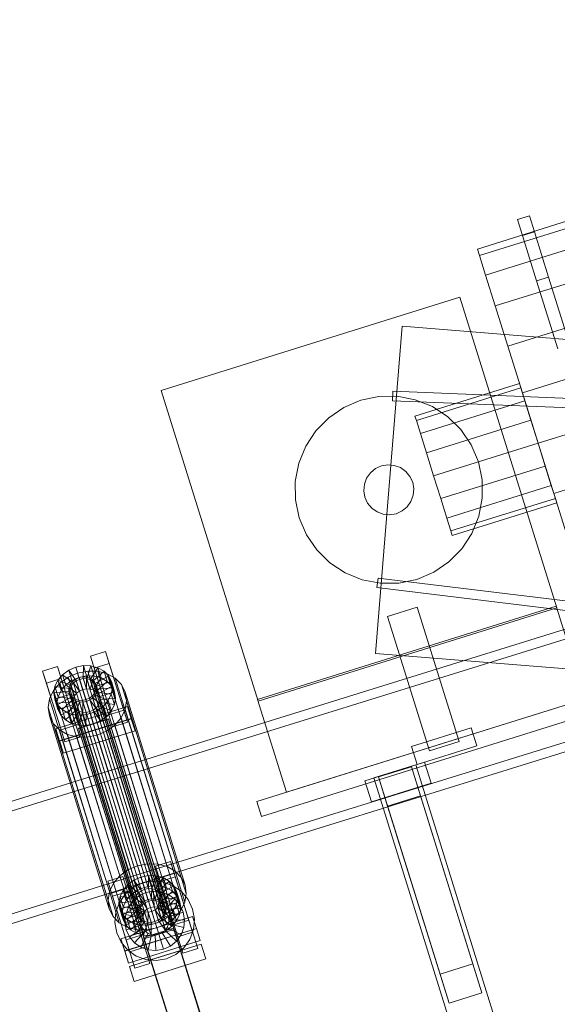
# Model space of a CAD drawing. Header units: millimetres. Extents: x -4738 to 65662, y -68080 to 6847.
# Tile 931 of 1056: x 23345 to 23688, y 3002 to 3631. Entities that reach past the tile are written whole.
import ezdxf

# ---------------------------------------------------------------- set-up
doc = ezdxf.new("R2010")
doc.units = ezdxf.units.MM
doc.layers.add('COTAS_P', color=1, linetype='Continuous', lineweight=0)
doc.layers.add('lateral_C02', color=7, linetype='Continuous', lineweight=0)
doc.dimstyles.new('R19_100', dxfattribs={"dimtxt": 250, "dimasz": 150, "dimexe": 150, "dimexo": 80, "dimgap": 100, "dimtad": 1, "dimtih": 1, "dimtoh": 1, "dimdsep": 46, "dimcen": 0.09, "dimadec": 0, "dimazin": 0, "dimtfac": 1, "dimtdec": 4, "dimtofl": 0, "dimtmove": 0, "dimatfit": 3, "dimfxl": 1, "dimtolj": 1, "dimtzin": 0, "dimarcsym": 0})

# ---------------------------------------------------------------- blocks, each defined once
blk = doc.blocks.new('DIM_R30_4')
at = {"layer": 'COTAS_P'}
for p, q in [((15248.37, 1279.09), (24311.82, 4109.09)), ((24311.82, 4109.09), (24155.23, 4107.34)), ((24311.82, 4109.09), (24182.05, 4021.43)), ((24580.07, 3250), (24311.82, 4109.09)), ((15248.37, 1279.09), (15378.14, 1366.76)), ((15248.37, 1279.09), (15404.97, 1280.85)), ((15516.62, 420), (15248.37, 1279.09))]:
    blk.add_line(p, q, dxfattribs=at)
blk.add_text('9495 P', height=250, rotation=17.34062, dxfattribs=at).set_placement((19750.29, 2789.55))

msp = doc.modelspace()

# ---------------------------------------------------------------- linework, layer by layer
at = {"layer": 'lateral_C02'}
for p, q in [((23637.275, 3484.665), (24095.459, 3627.73)), ((23638.595, 3480.436), (24096.779, 3623.501)), ((23642.466, 3468.04), (24100.65, 3611.104)), ((23648.624, 3448.319), (24106.808, 3591.384)), ((23656.648, 3422.619), (24114.832, 3565.684)), ((23665.993, 3392.691), (24124.177, 3535.755)), ((23662.812, 3503.534), (23670.448, 3505.918)), ((23673.634, 3495.717), (23670.448, 3505.918)), ((23665.997, 3493.332), (23662.812, 3503.534)), ((24134.206, 3503.638), (23676.022, 3360.573)), ((23665.997, 3493.332), (23673.634, 3495.717)), ((23675.068, 3464.28), (23665.997, 3493.332)), ((23682.705, 3466.665), (23673.634, 3495.717)), ((23638.595, 3480.436), (23637.275, 3484.665)), ((23642.466, 3468.04), (23638.595, 3480.436)), ((23648.624, 3448.319), (23642.466, 3468.04)), ((23686.05, 3328.456), (24144.234, 3471.521)), ((23675.068, 3464.28), (23682.705, 3466.665)), ((23688.644, 3420.802), (23675.068, 3464.28)), ((23696.281, 3423.186), (23682.705, 3466.665)), ((23435.024, 3394.275), (23625.933, 3453.885)), ((23687.928, 3255.339), (23625.933, 3453.885)), ((23656.648, 3422.619), (23648.624, 3448.319)), ((23589.024, 3435.427), (23572.11, 3226.109)), ((23589.024, 3435.427), (24588.525, 3354.659)), ((23665.993, 3392.691), (23656.648, 3422.619)), ((23597.281, 3377.892), (23664.1, 3398.755)), ((23665.007, 3395.849), (23664.1, 3398.755)), ((23435.024, 3394.275), (23497.018, 3195.729)), ((23583.132, 3393.716), (23582.888, 3387.721)), ((23583.132, 3393.716), (24584.262, 3352.915)), ((23598.189, 3374.985), (23665.007, 3395.849)), ((23667.592, 3387.572), (23665.007, 3395.849)), ((23676.022, 3360.573), (23665.993, 3392.691)), ((23551.854, 3383.452), (23562.684, 3388.041)), ((23562.684, 3388.041), (23574.201, 3390.429)), ((23574.201, 3390.429), (23585.962, 3390.525)), ((23582.888, 3387.721), (24584.017, 3346.92)), ((23585.962, 3390.525), (23597.517, 3388.324)), ((23597.517, 3388.324), (23608.42, 3383.912)), ((23600.773, 3366.708), (23667.592, 3387.572)), ((23671.459, 3375.185), (23667.592, 3387.572)), ((23542.128, 3376.838), (23551.854, 3383.452)), ((23608.42, 3383.912), (23618.252, 3377.457)), ((23533.878, 3368.454), (23542.128, 3376.838)), ((23598.189, 3374.985), (23597.281, 3377.892)), ((23600.773, 3366.708), (23598.189, 3374.985)), ((23604.641, 3354.321), (23671.459, 3375.185)), ((23618.252, 3377.457), (23626.637, 3369.207)), ((23676.022, 3360.573), (23671.459, 3375.185)), ((23527.423, 3358.621), (23533.878, 3368.454)), ((23626.637, 3369.207), (23633.251, 3359.481)), ((23604.641, 3354.321), (23600.773, 3366.708)), ((23496.108, 3131.54), (24221.566, 3358.059)), ((23523.011, 3347.718), (23527.423, 3358.621)), ((23676.022, 3360.573), (23609.203, 3339.71)), ((23633.251, 3359.481), (23637.84, 3348.651)), ((23686.05, 3328.456), (23676.022, 3360.573)), ((23676.022, 3360.573), (23680.584, 3345.962)), ((23499.089, 3121.995), (24224.547, 3348.514)), ((23609.203, 3339.71), (23604.641, 3354.321)), ((23637.84, 3348.651), (23640.228, 3337.134)), ((23520.81, 3336.164), (23523.011, 3347.718)), ((23568.801, 3341.61), (23572.008, 3344.286)), ((23572.008, 3344.286), (23575.798, 3346.041)), ((23575.798, 3346.041), (23579.913, 3346.755)), ((23579.913, 3346.755), (23584.073, 3346.379)), ((23584.073, 3346.379), (23587.994, 3344.94)), ((23587.994, 3344.94), (23591.409, 3342.534)), ((23591.409, 3342.534), (23594.085, 3339.327)), ((23613.766, 3325.098), (23680.584, 3345.962)), ((23680.584, 3345.962), (23684.452, 3333.575)), ((23520.906, 3324.402), (23520.81, 3336.164)), ((23564.956, 3334.275), (23566.395, 3338.196)), ((23566.395, 3338.196), (23568.801, 3341.61)), ((23594.085, 3339.327), (23595.84, 3335.537)), ((23613.766, 3325.098), (23609.203, 3339.71)), ((23640.228, 3337.134), (23640.324, 3325.373)), ((23564.58, 3330.115), (23564.956, 3334.275)), ((23565.294, 3325.999), (23564.58, 3330.115)), ((23595.84, 3335.537), (23596.554, 3331.422)), ((23596.554, 3331.422), (23596.178, 3327.262)), ((23617.634, 3312.711), (23684.452, 3333.575)), ((23684.452, 3333.575), (23687.036, 3325.298)), ((23523.294, 3312.885), (23520.906, 3324.402)), ((23567.049, 3322.209), (23565.294, 3325.999)), ((23594.738, 3323.341), (23592.333, 3319.926)), ((23596.178, 3327.262), (23594.738, 3323.341)), ((23613.766, 3325.098), (23617.634, 3312.711)), ((23620.218, 3304.434), (23687.036, 3325.298)), ((23640.324, 3325.373), (23638.123, 3313.818)), ((23686.05, 3328.456), (23695.395, 3298.528)), ((23687.036, 3325.298), (23687.944, 3322.391)), ((23569.725, 3319.002), (23567.049, 3322.209)), ((23573.139, 3316.597), (23569.725, 3319.002)), ((23589.126, 3317.25), (23585.336, 3315.495)), ((23592.333, 3319.926), (23589.126, 3317.25)), ((23621.125, 3301.528), (23687.944, 3322.391)), ((23527.883, 3302.055), (23523.294, 3312.885)), ((23577.06, 3315.157), (23573.139, 3316.597)), ((23581.22, 3314.782), (23577.06, 3315.157)), ((23585.336, 3315.495), (23581.22, 3314.782)), ((23617.634, 3312.711), (23620.218, 3304.434)), ((23638.123, 3313.818), (23633.71, 3302.915)), ((23620.218, 3304.434), (23621.125, 3301.528)), ((23534.497, 3292.329), (23527.883, 3302.055)), ((23633.71, 3302.915), (23627.255, 3293.083)), ((23542.881, 3284.08), (23534.497, 3292.329)), ((23627.255, 3293.083), (23619.006, 3284.698)), ((23830.921, 3284.307), (23401.145, 3150.917)), ((23552.714, 3277.625), (23542.881, 3284.08)), ((23619.006, 3284.698), (23609.28, 3278.084)), ((23402.923, 3145.186), (23832.7, 3278.577)), ((23563.617, 3273.212), (23552.714, 3277.625)), ((23575.171, 3271.011), (23563.617, 3273.212)), ((23573.713, 3274.182), (23572.992, 3268.225)), ((23573.713, 3274.182), (24568.404, 3153.704)), ((23598.45, 3273.495), (23586.933, 3271.107)), ((23609.28, 3278.084), (23598.45, 3273.495)), ((23572.992, 3268.225), (24567.683, 3147.747)), ((23586.933, 3271.107), (23575.171, 3271.011)), ((23496.72, 3196.683), (23687.63, 3256.294)), ((23497.018, 3195.729), (23687.928, 3255.339)), ((23579.653, 3249.817), (23598.744, 3255.778)), ((23625.569, 3169.868), (23598.744, 3255.778)), ((23706.109, 3197.112), (23687.63, 3256.294)), ((23579.653, 3249.817), (23606.478, 3163.907)), ((23389.817, 3224.36), (23399.363, 3227.341)), ((23392.198, 3216.691), (23389.817, 3224.36)), ((23389.817, 3224.36), (23401.568, 3186.838)), ((23399.363, 3227.341), (23401.743, 3219.672)), ((23411.113, 3189.819), (23399.363, 3227.341)), ((23572.11, 3226.109), (24571.61, 3145.341)), ((23359.272, 3214.823), (23368.817, 3217.803)), ((23368.817, 3217.803), (23371.198, 3210.134)), ((23380.568, 3180.281), (23368.817, 3217.803)), ((23375.931, 3215.435), (23380.467, 3217.407)), ((23380.467, 3217.407), (23385.319, 3218.367)), ((23382.915, 3209.59), (23380.467, 3217.407)), ((23380.467, 3217.407), (23382.507, 3210.834)), ((23385.213, 3210.045), (23385.319, 3218.367)), ((23385.319, 3218.367), (23390.158, 3218.249)), ((23385.319, 3218.367), (23387.359, 3211.793)), ((23387.505, 3209.989), (23390.158, 3218.249)), ((23389.635, 3209.426), (23394.653, 3217.061)), ((23390.158, 3218.249), (23394.653, 3217.061)), ((23390.158, 3218.249), (23392.198, 3211.675)), ((23401.743, 3219.672), (23392.198, 3216.691)), ((23403.948, 3179.169), (23392.198, 3216.691)), ((23394.653, 3217.061), (23398.499, 3214.885)), ((23394.653, 3217.061), (23396.694, 3210.488)), ((23401.743, 3219.672), (23413.494, 3182.149)), ((23421.547, 3085.181), (23851.323, 3218.571)), ((23361.652, 3207.154), (23359.272, 3214.823)), ((23359.272, 3214.823), (23371.022, 3177.3)), ((23371.198, 3210.134), (23361.652, 3207.154)), ((23369.004, 3209.053), (23372.021, 3212.586)), ((23370.33, 3207.2), (23375.557, 3211.01)), ((23371.198, 3210.134), (23382.948, 3172.612)), ((23372.021, 3212.586), (23375.931, 3215.435)), ((23378.914, 3207.306), (23372.021, 3212.586)), ((23372.021, 3212.586), (23374.062, 3206.012)), ((23375.557, 3211.01), (23381.62, 3213.645)), ((23375.557, 3211.01), (23413.812, 3087.755)), ((23380.766, 3208.656), (23375.931, 3215.435)), ((23375.931, 3215.435), (23377.971, 3208.862)), ((23382.507, 3210.834), (23377.971, 3208.862)), ((23378.574, 3208.402), (23380.426, 3209.752)), ((23380.426, 3209.752), (23382.575, 3210.686)), ((23380.426, 3209.752), (23424.802, 3066.776)), ((23381.62, 3213.645), (23388.107, 3214.928)), ((23381.62, 3213.645), (23419.875, 3090.391)), ((23387.359, 3211.793), (23382.507, 3210.834)), ((23382.507, 3210.834), (23384.955, 3203.016)), ((23382.575, 3210.686), (23384.873, 3211.14)), ((23382.575, 3210.686), (23426.95, 3067.71)), ((23385.213, 3210.045), (23382.915, 3209.59)), ((23384.873, 3211.14), (23387.165, 3211.084)), ((23384.873, 3211.14), (23429.249, 3068.165)), ((23387.505, 3209.989), (23385.213, 3210.045)), ((23387.253, 3203.471), (23385.213, 3210.045)), ((23387.165, 3211.084), (23389.295, 3210.522)), ((23387.165, 3211.084), (23431.541, 3068.109)), ((23387.359, 3211.793), (23387.253, 3203.471)), ((23392.198, 3211.675), (23387.359, 3211.793)), ((23389.635, 3209.426), (23387.505, 3209.989)), ((23389.545, 3203.415), (23387.505, 3209.989)), ((23388.107, 3214.928), (23394.576, 3214.771)), ((23388.107, 3214.928), (23426.362, 3091.674)), ((23389.295, 3210.522), (23391.116, 3209.491)), ((23389.295, 3210.522), (23433.67, 3067.547)), ((23392.198, 3211.675), (23389.545, 3203.415)), ((23391.456, 3208.395), (23398.499, 3214.885)), ((23396.694, 3210.488), (23391.675, 3202.853)), ((23396.694, 3210.488), (23392.198, 3211.675)), ((23392.846, 3206.967), (23401.432, 3211.869)), ((23394.576, 3214.771), (23400.586, 3213.183)), ((23394.576, 3214.771), (23432.831, 3091.516)), ((23400.539, 3208.312), (23396.694, 3210.488)), ((23398.499, 3214.885), (23401.432, 3211.869)), ((23398.499, 3214.885), (23400.539, 3208.312)), ((23400.586, 3213.183), (23405.726, 3210.274)), ((23400.586, 3213.183), (23438.84, 3089.928)), ((23401.432, 3211.869), (23403.254, 3208.218)), ((23401.432, 3211.869), (23403.473, 3205.295)), ((23405.726, 3210.274), (23409.648, 3206.241)), ((23405.726, 3210.274), (23443.981, 3087.019)), ((23853.102, 3212.841), (23423.326, 3079.451)), ((23373.403, 3169.631), (23361.652, 3207.154)), ((23366.297, 3202.477), (23370.33, 3207.2)), ((23366.396, 3200.929), (23367.086, 3205.077)), ((23367.086, 3205.077), (23369.004, 3209.053)), ((23376.576, 3203.749), (23367.086, 3205.077)), ((23367.086, 3205.077), (23369.126, 3198.503)), ((23377.485, 3205.633), (23369.004, 3209.053)), ((23369.004, 3209.053), (23371.045, 3202.479)), ((23370.33, 3207.2), (23408.585, 3083.945)), ((23374.062, 3206.012), (23371.045, 3202.479)), ((23377.971, 3208.862), (23374.062, 3206.012)), ((23374.062, 3206.012), (23380.955, 3200.733)), ((23375.909, 3202.88), (23376.236, 3204.845)), ((23376.236, 3204.845), (23377.145, 3206.728)), ((23376.236, 3204.845), (23420.612, 3061.87)), ((23376.576, 3203.749), (23376.249, 3201.784)), ((23377.485, 3205.633), (23376.576, 3203.749)), ((23378.616, 3197.176), (23376.576, 3203.749)), ((23377.145, 3206.728), (23378.574, 3208.402)), ((23377.145, 3206.728), (23421.521, 3063.753)), ((23378.914, 3207.306), (23377.485, 3205.633)), ((23379.525, 3199.059), (23377.485, 3205.633)), ((23377.971, 3208.862), (23382.806, 3202.082)), ((23378.574, 3208.402), (23422.95, 3065.427)), ((23380.766, 3208.656), (23378.914, 3207.306)), ((23380.955, 3200.733), (23378.914, 3207.306)), ((23382.915, 3209.59), (23380.766, 3208.656)), ((23382.806, 3202.082), (23380.766, 3208.656)), ((23384.955, 3203.016), (23382.915, 3209.59)), ((23384.955, 3203.016), (23387.253, 3203.471)), ((23387.253, 3203.471), (23389.545, 3203.415)), ((23391.456, 3208.395), (23389.635, 3209.426)), ((23391.675, 3202.853), (23389.635, 3209.426)), ((23391.116, 3209.491), (23392.506, 3208.062)), ((23391.116, 3209.491), (23435.492, 3066.516)), ((23392.846, 3206.967), (23391.456, 3208.395)), ((23393.496, 3201.822), (23391.456, 3208.395)), ((23392.506, 3208.062), (23393.369, 3206.333)), ((23392.506, 3208.062), (23436.881, 3065.087)), ((23393.709, 3205.237), (23392.846, 3206.967)), ((23394.886, 3200.393), (23392.846, 3206.967)), ((23393.646, 3204.42), (23393.319, 3202.456)), ((23393.369, 3206.333), (23393.646, 3204.42)), ((23437.744, 3063.357), (23393.369, 3206.333)), ((23400.539, 3208.312), (23393.496, 3201.822)), ((23393.646, 3204.42), (23438.022, 3061.445)), ((23403.254, 3208.218), (23393.709, 3205.237)), ((23393.709, 3205.237), (23395.749, 3198.663)), ((23393.986, 3203.325), (23393.709, 3205.237)), ((23393.986, 3203.325), (23403.84, 3204.18)), ((23403.473, 3205.295), (23394.886, 3200.393)), ((23403.473, 3205.295), (23400.539, 3208.312)), ((23403.84, 3204.18), (23403.15, 3200.033)), ((23405.295, 3201.644), (23403.254, 3208.218)), ((23403.254, 3208.218), (23403.84, 3204.18)), ((23405.295, 3201.644), (23403.473, 3205.295)), ((23403.84, 3204.18), (23405.88, 3197.607)), ((23409.648, 3206.241), (23412.084, 3201.36)), ((23409.648, 3206.241), (23447.903, 3082.987)), ((23363.732, 3197.161), (23366.297, 3202.477)), ((23366.297, 3202.477), (23404.552, 3079.222)), ((23376.249, 3201.784), (23366.396, 3200.929)), ((23366.396, 3200.929), (23368.436, 3194.355)), ((23366.981, 3196.892), (23366.396, 3200.929)), ((23376.527, 3199.872), (23366.981, 3196.892)), ((23369.126, 3198.503), (23368.436, 3194.355)), ((23377.39, 3198.143), (23368.803, 3193.24)), ((23371.045, 3202.479), (23369.126, 3198.503)), ((23369.126, 3198.503), (23378.616, 3197.176)), ((23371.045, 3202.479), (23379.525, 3199.059)), ((23376.187, 3200.968), (23375.909, 3202.88)), ((23375.909, 3202.88), (23420.285, 3059.905)), ((23377.05, 3199.238), (23376.187, 3200.968)), ((23376.187, 3200.968), (23420.562, 3057.992)), ((23378.29, 3195.211), (23376.249, 3201.784)), ((23376.249, 3201.784), (23376.527, 3199.872)), ((23378.567, 3193.299), (23376.527, 3199.872)), ((23376.527, 3199.872), (23377.39, 3198.143)), ((23378.439, 3197.809), (23377.05, 3199.238)), ((23377.05, 3199.238), (23421.425, 3056.263)), ((23379.43, 3191.569), (23377.39, 3198.143)), ((23377.39, 3198.143), (23378.779, 3196.714)), ((23378.29, 3195.211), (23378.616, 3197.176)), ((23380.261, 3196.779), (23378.439, 3197.809)), ((23378.439, 3197.809), (23422.815, 3054.834)), ((23378.616, 3197.176), (23379.525, 3199.059)), ((23379.525, 3199.059), (23380.955, 3200.733)), ((23380.955, 3200.733), (23382.806, 3202.082)), ((23382.806, 3202.082), (23384.955, 3203.016)), ((23389.129, 3197.549), (23386.981, 3196.615)), ((23390.981, 3198.899), (23389.129, 3197.549)), ((23389.129, 3197.549), (23433.505, 3054.573)), ((23389.469, 3196.453), (23391.321, 3197.803)), ((23389.545, 3203.415), (23391.675, 3202.853)), ((23392.41, 3200.572), (23390.981, 3198.899)), ((23390.981, 3198.899), (23435.357, 3055.923)), ((23391.321, 3197.803), (23392.75, 3199.477)), ((23391.321, 3197.803), (23398.214, 3192.523)), ((23393.362, 3191.229), (23391.321, 3197.803)), ((23391.675, 3202.853), (23393.496, 3201.822)), ((23393.319, 3202.456), (23392.41, 3200.572)), ((23392.41, 3200.572), (23436.786, 3057.597)), ((23392.75, 3199.477), (23393.659, 3201.36)), ((23392.75, 3199.477), (23401.231, 3196.057)), ((23394.791, 3192.903), (23392.75, 3199.477)), ((23393.319, 3202.456), (23437.695, 3059.48)), ((23393.496, 3201.822), (23394.886, 3200.393)), ((23393.659, 3201.36), (23393.986, 3203.325)), ((23393.659, 3201.36), (23403.15, 3200.033)), ((23395.7, 3194.786), (23393.659, 3201.36)), ((23396.027, 3196.751), (23393.986, 3203.325)), ((23394.886, 3200.393), (23395.749, 3198.663)), ((23395.749, 3198.663), (23405.295, 3201.644)), ((23395.749, 3198.663), (23396.027, 3196.751)), ((23405.88, 3197.607), (23396.027, 3196.751)), ((23403.15, 3200.033), (23401.231, 3196.057)), ((23403.15, 3200.033), (23405.19, 3193.459)), ((23405.19, 3193.459), (23405.88, 3197.607)), ((23405.88, 3197.607), (23405.295, 3201.644)), ((23412.084, 3201.36), (23412.867, 3195.963)), ((23450.338, 3078.106), (23412.084, 3201.36)), ((23362.809, 3191.616), (23363.732, 3197.161)), ((23363.593, 3186.219), (23362.809, 3191.616)), ((23362.809, 3191.616), (23401.064, 3068.362)), ((23363.732, 3197.161), (23401.987, 3073.907)), ((23366.981, 3196.892), (23369.022, 3190.318)), ((23368.803, 3193.24), (23366.981, 3196.892)), ((23367.669, 3177.97), (23413.487, 3192.276)), ((23368.436, 3194.355), (23378.29, 3195.211)), ((23368.436, 3194.355), (23369.022, 3190.318)), ((23368.803, 3193.24), (23370.843, 3186.667)), ((23371.737, 3190.224), (23368.803, 3193.24)), ((23369.022, 3190.318), (23378.567, 3193.299)), ((23370.843, 3186.667), (23379.43, 3191.569)), ((23378.779, 3196.714), (23371.737, 3190.224)), ((23380.601, 3195.683), (23375.582, 3188.048)), ((23378.567, 3193.299), (23378.29, 3195.211)), ((23379.43, 3191.569), (23378.567, 3193.299)), ((23380.82, 3190.14), (23378.779, 3196.714)), ((23378.779, 3196.714), (23380.601, 3195.683)), ((23380.82, 3190.14), (23379.43, 3191.569)), ((23382.73, 3195.12), (23380.078, 3186.86)), ((23382.39, 3196.216), (23380.261, 3196.779)), ((23380.261, 3196.779), (23424.636, 3053.803)), ((23382.641, 3189.109), (23380.601, 3195.683)), ((23380.601, 3195.683), (23382.73, 3195.12)), ((23384.682, 3196.16), (23382.39, 3196.216)), ((23382.39, 3196.216), (23426.766, 3053.241)), ((23384.771, 3188.547), (23382.73, 3195.12)), ((23382.73, 3195.12), (23385.022, 3195.065)), ((23386.981, 3196.615), (23384.682, 3196.16)), ((23384.682, 3196.16), (23429.058, 3053.185)), ((23385.022, 3195.065), (23384.917, 3186.742)), ((23385.022, 3195.065), (23387.321, 3195.519)), ((23387.063, 3188.491), (23385.022, 3195.065)), ((23386.981, 3196.615), (23431.357, 3053.639)), ((23387.321, 3195.519), (23389.469, 3196.453)), ((23387.321, 3195.519), (23389.769, 3187.702)), ((23389.361, 3188.946), (23387.321, 3195.519)), ((23389.469, 3196.453), (23394.305, 3189.674)), ((23391.51, 3189.88), (23389.469, 3196.453)), ((23393.362, 3191.229), (23391.51, 3189.88)), ((23394.791, 3192.903), (23393.362, 3191.229)), ((23400.254, 3185.95), (23393.362, 3191.229)), ((23398.214, 3192.523), (23394.305, 3189.674)), ((23395.7, 3194.786), (23394.791, 3192.903)), ((23403.271, 3189.483), (23394.791, 3192.903)), ((23396.027, 3196.751), (23395.7, 3194.786)), ((23405.19, 3193.459), (23395.7, 3194.786)), ((23401.231, 3196.057), (23398.214, 3192.523)), ((23398.214, 3192.523), (23400.254, 3185.95)), ((23401.231, 3196.057), (23403.271, 3189.483)), ((23403.271, 3189.483), (23405.19, 3193.459)), ((23412.867, 3195.963), (23411.944, 3190.418)), ((23412.867, 3195.963), (23451.122, 3072.709)), ((23413.487, 3192.276), (23415.868, 3184.607)), ((23415.936, 3184.459), (23413.487, 3192.276)), ((23496.72, 3196.683), (23515.199, 3137.501)), ((23515.199, 3137.501), (23706.109, 3197.112)), ((23366.028, 3181.338), (23363.593, 3186.219)), ((23363.593, 3186.219), (23401.847, 3062.965)), ((23369.022, 3190.318), (23370.843, 3186.667)), ((23415.868, 3184.607), (23370.049, 3170.3)), ((23370.843, 3186.667), (23373.777, 3183.65)), ((23371.737, 3190.224), (23373.777, 3183.65)), ((23375.582, 3188.048), (23371.737, 3190.224)), ((23373.777, 3183.65), (23380.82, 3190.14)), ((23375.582, 3188.048), (23377.623, 3181.474)), ((23380.078, 3186.86), (23375.582, 3188.048)), ((23377.623, 3181.474), (23382.641, 3189.109)), ((23380.078, 3186.86), (23382.118, 3180.287)), ((23384.917, 3186.742), (23380.078, 3186.86)), ((23382.641, 3189.109), (23380.82, 3190.14)), ((23382.118, 3180.287), (23384.771, 3188.547)), ((23384.771, 3188.547), (23382.641, 3189.109)), ((23387.063, 3188.491), (23384.771, 3188.547)), ((23389.769, 3187.702), (23384.917, 3186.742)), ((23384.917, 3186.742), (23386.957, 3180.169)), ((23386.957, 3180.169), (23387.063, 3188.491)), ((23389.361, 3188.946), (23387.063, 3188.491)), ((23391.51, 3189.88), (23389.361, 3188.946)), ((23391.809, 3181.128), (23389.361, 3188.946)), ((23394.305, 3189.674), (23389.769, 3187.702)), ((23389.769, 3187.702), (23391.809, 3181.128)), ((23396.345, 3183.1), (23391.51, 3189.88)), ((23394.305, 3189.674), (23396.345, 3183.1)), ((23396.345, 3183.1), (23400.254, 3185.95)), ((23400.254, 3185.95), (23403.271, 3189.483)), ((23411.113, 3189.819), (23401.568, 3186.838)), ((23401.568, 3186.838), (23403.948, 3179.169)), ((23409.379, 3185.103), (23405.346, 3180.38)), ((23411.944, 3190.418), (23409.379, 3185.103)), ((23409.379, 3185.103), (23447.634, 3061.848)), ((23413.494, 3182.149), (23411.113, 3189.819)), ((23411.944, 3190.418), (23450.199, 3067.164)), ((23415.868, 3184.607), (23418.316, 3176.79)), ((23369.95, 3177.306), (23366.028, 3181.338)), ((23366.028, 3181.338), (23404.283, 3058.084)), ((23415.936, 3184.459), (23370.117, 3170.152)), ((23380.568, 3180.281), (23371.022, 3177.3)), ((23373.777, 3183.65), (23377.623, 3181.474)), ((23377.623, 3181.474), (23382.118, 3180.287)), ((23382.948, 3172.612), (23380.568, 3180.281)), ((23382.118, 3180.287), (23386.957, 3180.169)), ((23382.185, 3178.429), (23401.276, 3184.391)), ((23382.261, 3178.186), (23382.185, 3178.429)), ((23442.578, 2985.024), (23382.185, 3178.429)), ((23401.352, 3184.147), (23382.261, 3178.186)), ((23386.957, 3180.169), (23391.809, 3181.128)), ((23391.809, 3181.128), (23396.345, 3183.1)), ((23405.346, 3180.38), (23400.12, 3176.57)), ((23401.276, 3184.391), (23401.352, 3184.147)), ((23461.669, 2990.986), (23401.276, 3184.391)), ((23401.352, 3184.147), (23461.745, 2990.742)), ((23403.948, 3179.169), (23413.494, 3182.149)), ((23405.346, 3180.38), (23443.601, 3057.125)), ((23418.316, 3176.79), (23415.936, 3184.459)), ((23595.144, 3166.654), (23633.326, 3178.576)), ((23636.903, 3167.121), (23633.326, 3178.576)), ((23370.049, 3170.3), (23367.669, 3177.97)), ((23367.669, 3177.97), (23370.117, 3170.152)), ((23375.091, 3174.397), (23369.95, 3177.306)), ((23369.95, 3177.306), (23408.205, 3054.051)), ((23371.022, 3177.3), (23373.403, 3169.631)), ((23372.497, 3162.483), (23418.316, 3176.79)), ((23373.403, 3169.631), (23382.948, 3172.612)), ((23381.1, 3172.809), (23375.091, 3174.397)), ((23375.091, 3174.397), (23413.346, 3051.142)), ((23387.569, 3172.651), (23381.1, 3172.809)), ((23381.1, 3172.809), (23419.355, 3049.555)), ((23442.654, 2984.781), (23382.261, 3178.186)), ((23394.056, 3173.934), (23387.569, 3172.651)), ((23387.569, 3172.651), (23425.824, 3049.397)), ((23400.12, 3176.57), (23394.056, 3173.934)), ((23394.056, 3173.934), (23432.311, 3050.68)), ((23400.12, 3176.57), (23438.374, 3053.316)), ((23372.497, 3162.483), (23370.049, 3170.3)), ((23370.117, 3170.152), (23372.497, 3162.483)), ((23595.144, 3166.654), (23598.721, 3155.199)), ((23598.721, 3155.199), (23636.903, 3167.121)), ((23606.478, 3163.907), (23625.569, 3169.868)), ((23565.311, 3144.767), (23603.493, 3156.69)), ((23571.039, 3146.556), (23597.766, 3154.901)), ((23573.984, 3147.19), (23594.984, 3153.747)), ((23594.984, 3153.747), (23600.782, 3135.176)), ((23634.326, 3027.746), (23594.984, 3153.747)), ((23664.828, 2940.128), (23597.766, 3154.901)), ((23607.666, 3143.326), (23603.493, 3156.69)), ((23401.145, 3150.917), (22971.369, 3017.526)), ((23421.547, 3085.181), (23401.145, 3150.917)), ((23401.145, 3150.917), (23402.923, 3145.186)), ((23579.782, 3128.619), (23573.984, 3147.19)), ((23573.984, 3147.19), (23613.326, 3021.189)), ((22973.147, 3011.796), (23402.923, 3145.186)), ((23402.923, 3145.186), (23423.326, 3079.451)), ((23565.311, 3144.767), (23569.484, 3131.404)), ((23569.484, 3131.404), (23607.666, 3143.326)), ((23571.039, 3146.556), (23638.1, 2931.782)), ((23600.782, 3135.176), (23579.782, 3128.619)), ((23640.125, 3009.176), (23600.782, 3135.176)), ((23496.108, 3131.54), (23499.089, 3121.995)), ((23619.125, 3002.619), (23579.782, 3128.619)), ((23419.875, 3090.391), (23413.812, 3087.755)), ((23426.362, 3091.674), (23419.875, 3090.391)), ((23432.831, 3091.516), (23426.362, 3091.674)), ((23431.473, 3090.15), (23441.018, 3093.13)), ((23438.84, 3089.928), (23432.831, 3091.516)), ((23441.018, 3093.13), (23443.398, 3085.461)), ((23452.769, 3055.608), (23441.018, 3093.13)), ((22991.771, 2951.791), (23421.547, 3085.181)), ((23408.585, 3083.945), (23404.552, 3079.222)), ((23413.812, 3087.755), (23408.585, 3083.945)), ((23422.122, 3083.197), (23426.974, 3084.156)), ((23426.868, 3075.834), (23426.974, 3084.156)), ((23426.974, 3084.156), (23431.813, 3084.038)), ((23426.974, 3084.156), (23429.014, 3077.583)), ((23429.16, 3075.778), (23431.813, 3084.038)), ((23433.853, 3082.481), (23431.473, 3090.15)), ((23431.473, 3090.15), (23443.223, 3052.627)), ((23431.813, 3084.038), (23436.308, 3082.851)), ((23431.813, 3084.038), (23433.853, 3077.465)), ((23443.398, 3085.461), (23433.853, 3082.481)), ((23443.981, 3087.019), (23438.84, 3089.928)), ((23443.398, 3085.461), (23455.149, 3047.939)), ((23447.903, 3082.987), (23443.981, 3087.019)), ((23423.326, 3079.451), (22993.55, 2946.06)), ((23400.927, 3080.612), (23410.472, 3083.593)), ((23403.307, 3072.943), (23400.927, 3080.612)), ((23400.927, 3080.612), (23412.678, 3043.09)), ((23404.552, 3079.222), (23401.987, 3073.907)), ((23410.472, 3083.593), (23412.853, 3075.924)), ((23422.223, 3046.07), (23410.472, 3083.593)), ((23410.66, 3074.842), (23413.677, 3078.375)), ((23413.677, 3078.375), (23417.586, 3081.225)), ((23420.569, 3073.096), (23413.677, 3078.375)), ((23413.677, 3078.375), (23415.717, 3071.802)), ((23417.309, 3076.665), (23423.326, 3079.451)), ((23417.586, 3081.225), (23422.122, 3083.197)), ((23422.421, 3074.446), (23417.586, 3081.225)), ((23417.586, 3081.225), (23419.626, 3074.651)), ((23424.57, 3075.38), (23422.122, 3083.197)), ((23422.122, 3083.197), (23424.162, 3076.623)), ((23423.326, 3079.451), (23429.859, 3080.584)), ((23429.859, 3080.584), (23436.463, 3079.988)), ((23431.29, 3075.216), (23436.308, 3082.851)), ((23433.111, 3074.185), (23440.154, 3080.675)), ((23445.603, 3044.958), (23433.853, 3082.481)), ((23434.501, 3072.756), (23443.088, 3077.658)), ((23434.541, 3080.438), (23444.087, 3083.419)), ((23434.541, 3080.438), (23448.848, 3034.62)), ((23436.308, 3082.851), (23440.154, 3080.675)), ((23436.308, 3082.851), (23438.349, 3076.277)), ((23436.463, 3079.988), (23442.687, 3077.702)), ((23440.154, 3080.675), (23443.088, 3077.658)), ((23440.154, 3080.675), (23442.194, 3074.101)), ((23442.687, 3077.702), (23448.108, 3073.884)), ((23443.088, 3077.658), (23444.909, 3074.007)), ((23443.088, 3077.658), (23445.128, 3071.085)), ((23458.393, 3037.6), (23444.087, 3083.419)), ((23450.338, 3078.106), (23447.903, 3082.987)), ((23451.122, 3072.709), (23450.338, 3078.106)), ((23401.987, 3073.907), (23401.064, 3068.362)), ((23412.853, 3075.924), (23403.307, 3072.943)), ((23415.058, 3035.421), (23403.307, 3072.943)), ((23403.996, 3070.901), (23413.541, 3073.881)), ((23408.399, 3066.996), (23412.217, 3072.417)), ((23408.741, 3070.866), (23410.66, 3074.842)), ((23419.14, 3071.422), (23410.66, 3074.842)), ((23410.66, 3074.842), (23412.7, 3068.269)), ((23412.217, 3072.417), (23417.309, 3076.665)), ((23415.717, 3071.802), (23412.7, 3068.269)), ((23412.853, 3075.924), (23424.603, 3038.401)), ((23427.848, 3028.063), (23413.541, 3073.881)), ((23419.626, 3074.651), (23415.717, 3071.802)), ((23415.717, 3071.802), (23422.61, 3066.522)), ((23419.14, 3071.422), (23418.231, 3069.539)), ((23420.569, 3073.096), (23419.14, 3071.422)), ((23421.181, 3064.849), (23419.14, 3071.422)), ((23424.162, 3076.623), (23419.626, 3074.651)), ((23419.626, 3074.651), (23424.462, 3067.872)), ((23422.421, 3074.446), (23420.569, 3073.096)), ((23422.61, 3066.522), (23420.569, 3073.096)), ((23420.732, 3071.258), (23425.233, 3073.342)), ((23424.57, 3075.38), (23422.421, 3074.446)), ((23424.462, 3067.872), (23422.421, 3074.446)), ((23429.014, 3077.583), (23424.162, 3076.623)), ((23424.162, 3076.623), (23426.61, 3068.806)), ((23426.868, 3075.834), (23424.57, 3075.38)), ((23426.61, 3068.806), (23424.57, 3075.38)), ((23425.233, 3073.342), (23430.12, 3074.189)), ((23428.214, 3063.796), (23425.233, 3073.342)), ((23429.16, 3075.778), (23426.868, 3075.834)), ((23428.909, 3069.26), (23426.868, 3075.834)), ((23429.014, 3077.583), (23428.909, 3069.26)), ((23433.853, 3077.465), (23429.014, 3077.583)), ((23431.29, 3075.216), (23429.16, 3075.778)), ((23431.201, 3069.205), (23429.16, 3075.778)), ((23430.529, 3064.198), (23430.12, 3074.189)), ((23430.12, 3074.189), (23435.06, 3073.743)), ((23433.853, 3077.465), (23431.201, 3069.205)), ((23433.111, 3074.185), (23431.29, 3075.216)), ((23433.33, 3068.642), (23431.29, 3075.216)), ((23432.869, 3063.986), (23435.06, 3073.743)), ((23434.501, 3072.756), (23433.111, 3074.185)), ((23435.152, 3067.611), (23433.111, 3074.185)), ((23438.349, 3076.277), (23433.33, 3068.642)), ((23438.349, 3076.277), (23433.853, 3077.465)), ((23435.364, 3071.027), (23434.501, 3072.756)), ((23436.541, 3066.182), (23434.501, 3072.756)), ((23435.06, 3073.743), (23439.716, 3072.034)), ((23435.074, 3063.177), (23439.716, 3072.034)), ((23442.194, 3074.101), (23435.152, 3067.611)), ((23444.909, 3074.007), (23435.364, 3071.027)), ((23442.194, 3074.101), (23438.349, 3076.277)), ((23439.716, 3072.034), (23443.771, 3069.178)), ((23445.128, 3071.085), (23442.194, 3074.101)), ((23446.95, 3067.433), (23444.909, 3074.007)), ((23444.909, 3074.007), (23445.495, 3069.97)), ((23448.108, 3073.884), (23452.356, 3068.793)), ((23450.199, 3067.164), (23451.122, 3072.709)), ((23401.064, 3068.362), (23401.847, 3062.965)), ((23403.996, 3070.901), (23418.302, 3025.082)), ((23406.114, 3060.772), (23408.399, 3066.996)), ((23408.051, 3066.718), (23408.741, 3070.866)), ((23417.905, 3067.574), (23408.051, 3066.718)), ((23408.051, 3066.718), (23410.091, 3060.145)), ((23408.637, 3062.681), (23408.051, 3066.718)), ((23418.182, 3065.662), (23408.637, 3062.681)), ((23418.231, 3069.539), (23408.741, 3070.866)), ((23408.741, 3070.866), (23410.781, 3064.293)), ((23412.7, 3068.269), (23410.781, 3064.293)), ((23412.7, 3068.269), (23421.181, 3064.849)), ((23414.068, 3064.025), (23416.924, 3068.08)), ((23416.924, 3068.08), (23420.732, 3071.258)), ((23424.278, 3061.304), (23416.924, 3068.08)), ((23418.231, 3069.539), (23417.905, 3067.574)), ((23419.945, 3061), (23417.905, 3067.574)), ((23417.905, 3067.574), (23418.182, 3065.662)), ((23420.222, 3059.088), (23418.182, 3065.662)), ((23418.182, 3065.662), (23419.045, 3063.932)), ((23420.272, 3062.965), (23418.231, 3069.539)), ((23426.082, 3062.809), (23420.732, 3071.258)), ((23421.181, 3064.849), (23422.61, 3066.522)), ((23422.95, 3065.427), (23421.521, 3063.753)), ((23422.61, 3066.522), (23424.462, 3067.872)), ((23424.802, 3066.776), (23422.95, 3065.427)), ((23424.462, 3067.872), (23426.61, 3068.806)), ((23426.95, 3067.71), (23424.802, 3066.776)), ((23426.61, 3068.806), (23428.909, 3069.26)), ((23429.249, 3068.165), (23426.95, 3067.71)), ((23428.909, 3069.26), (23431.201, 3069.205)), ((23431.541, 3068.109), (23429.249, 3068.165)), ((23431.201, 3069.205), (23433.33, 3068.642)), ((23433.67, 3067.547), (23431.541, 3068.109)), ((23432.977, 3063.592), (23434.406, 3065.266)), ((23433.33, 3068.642), (23435.152, 3067.611)), ((23435.492, 3066.516), (23433.67, 3067.547)), ((23434.406, 3065.266), (23435.315, 3067.149)), ((23434.406, 3065.266), (23442.886, 3061.846)), ((23436.446, 3058.692), (23434.406, 3065.266)), ((23435.152, 3067.611), (23436.541, 3066.182)), ((23435.315, 3067.149), (23435.641, 3069.114)), ((23435.315, 3067.149), (23444.805, 3065.822)), ((23437.355, 3060.576), (23435.315, 3067.149)), ((23435.364, 3071.027), (23437.404, 3064.453)), ((23435.641, 3069.114), (23435.364, 3071.027)), ((23436.881, 3065.087), (23435.492, 3066.516)), ((23435.641, 3069.114), (23445.495, 3069.97)), ((23437.682, 3062.541), (23435.641, 3069.114)), ((23445.128, 3071.085), (23436.541, 3066.182)), ((23436.541, 3066.182), (23437.404, 3064.453)), ((23437.744, 3063.357), (23436.881, 3065.087)), ((23436.995, 3061.824), (23443.771, 3069.178)), ((23437.404, 3064.453), (23446.95, 3067.433)), ((23438.5, 3060.02), (23446.949, 3065.369)), ((23444.805, 3065.822), (23442.886, 3061.846)), ((23443.771, 3069.178), (23446.949, 3065.369)), ((23445.495, 3069.97), (23444.805, 3065.822)), ((23444.805, 3065.822), (23446.845, 3059.248)), ((23446.95, 3067.433), (23445.128, 3071.085)), ((23445.495, 3069.97), (23447.536, 3063.396)), ((23446.949, 3065.369), (23449.033, 3060.868)), ((23447.536, 3063.396), (23446.95, 3067.433)), ((23447.634, 3061.848), (23450.199, 3067.164)), ((23452.356, 3068.793), (23455.142, 3062.776)), ((23401.847, 3062.965), (23404.283, 3058.084)), ((23405.518, 3054.168), (23406.114, 3060.772)), ((23408.637, 3062.681), (23410.677, 3056.108)), ((23410.458, 3059.03), (23408.637, 3062.681)), ((23410.781, 3064.293), (23410.091, 3060.145)), ((23410.091, 3060.145), (23419.945, 3061)), ((23410.091, 3060.145), (23410.677, 3056.108)), ((23419.045, 3063.932), (23410.458, 3059.03)), ((23410.458, 3059.03), (23412.499, 3052.456)), ((23413.392, 3056.013), (23410.458, 3059.03)), ((23410.677, 3056.108), (23420.222, 3059.088)), ((23410.781, 3064.293), (23420.272, 3062.965)), ((23411.912, 3054.429), (23412.358, 3059.369)), ((23412.358, 3059.369), (23414.068, 3064.025)), ((23422.115, 3057.177), (23412.358, 3059.369)), ((23420.435, 3062.503), (23413.392, 3056.013)), ((23422.925, 3059.383), (23414.068, 3064.025)), ((23422.256, 3061.472), (23417.238, 3053.837)), ((23421.085, 3057.359), (23419.045, 3063.932)), ((23419.045, 3063.932), (23420.435, 3062.503)), ((23419.945, 3061), (23420.272, 3062.965)), ((23420.222, 3059.088), (23419.945, 3061)), ((23421.085, 3057.359), (23420.222, 3059.088)), ((23420.272, 3062.965), (23421.181, 3064.849)), ((23420.612, 3061.87), (23420.285, 3059.905)), ((23420.285, 3059.905), (23420.562, 3057.992)), ((23422.475, 3055.93), (23420.435, 3062.503)), ((23420.435, 3062.503), (23422.256, 3061.472)), ((23421.521, 3063.753), (23420.612, 3061.87)), ((23424.386, 3060.91), (23421.733, 3052.65)), ((23422.115, 3057.177), (23422.925, 3059.383)), ((23424.296, 3054.899), (23422.256, 3061.472)), ((23422.256, 3061.472), (23424.386, 3060.91)), ((23422.925, 3059.383), (23424.278, 3061.304)), ((23424.278, 3061.304), (23426.082, 3062.809)), ((23426.426, 3054.336), (23424.386, 3060.91)), ((23424.386, 3060.91), (23426.678, 3060.854)), ((23426.082, 3062.809), (23428.214, 3063.796)), ((23426.678, 3060.854), (23426.572, 3052.532)), ((23426.678, 3060.854), (23428.976, 3061.309)), ((23428.718, 3054.28), (23426.678, 3060.854)), ((23428.214, 3063.796), (23430.529, 3064.198)), ((23428.976, 3061.309), (23431.125, 3062.243)), ((23428.976, 3061.309), (23431.424, 3053.491)), ((23431.016, 3054.735), (23428.976, 3061.309)), ((23430.529, 3064.198), (23432.869, 3063.986)), ((23431.125, 3062.243), (23432.977, 3063.592)), ((23431.125, 3062.243), (23435.96, 3055.463)), ((23433.165, 3055.669), (23431.125, 3062.243)), ((23432.869, 3063.986), (23435.074, 3063.177)), ((23432.977, 3063.592), (23439.869, 3058.313)), ((23435.017, 3057.019), (23432.977, 3063.592)), ((23435.074, 3063.177), (23436.995, 3061.824)), ((23437.355, 3060.576), (23436.446, 3058.692)), ((23436.786, 3057.597), (23437.695, 3059.48)), ((23436.995, 3061.824), (23438.5, 3060.02)), ((23437.682, 3062.541), (23437.355, 3060.576)), ((23446.845, 3059.248), (23437.355, 3060.576)), ((23437.404, 3064.453), (23437.682, 3062.541)), ((23447.536, 3063.396), (23437.682, 3062.541)), ((23437.695, 3059.48), (23438.022, 3061.445)), ((23438.022, 3061.445), (23437.744, 3063.357)), ((23438.5, 3060.02), (23439.487, 3057.888)), ((23449.033, 3060.868), (23439.487, 3057.888)), ((23442.886, 3061.846), (23439.869, 3058.313)), ((23442.886, 3061.846), (23444.927, 3055.272)), ((23443.601, 3057.125), (23447.634, 3061.848)), ((23444.927, 3055.272), (23446.845, 3059.248)), ((23446.845, 3059.248), (23447.536, 3063.396)), ((23449.033, 3060.868), (23449.88, 3055.981)), ((23455.142, 3062.776), (23456.275, 3056.242)), ((23404.283, 3058.084), (23408.205, 3054.051)), ((23406.651, 3047.635), (23405.518, 3054.168)), ((23408.205, 3054.051), (23413.346, 3051.142)), ((23409.324, 3043.759), (23455.143, 3058.066)), ((23410.677, 3056.108), (23412.499, 3052.456)), ((23421.904, 3054.837), (23411.912, 3054.429)), ((23412.76, 3049.542), (23411.912, 3054.429)), ((23412.499, 3052.456), (23421.085, 3057.359)), ((23412.499, 3052.456), (23415.432, 3049.44)), ((23422.305, 3052.523), (23412.76, 3049.542)), ((23413.392, 3056.013), (23415.432, 3049.44)), ((23417.238, 3053.837), (23413.392, 3056.013)), ((23415.432, 3049.44), (23422.475, 3055.93)), ((23417.238, 3053.837), (23419.278, 3047.264)), ((23421.733, 3052.65), (23417.238, 3053.837)), ((23419.278, 3047.264), (23424.296, 3054.899)), ((23420.562, 3057.992), (23421.425, 3056.263)), ((23422.475, 3055.93), (23421.085, 3057.359)), ((23421.425, 3056.263), (23422.815, 3054.834)), ((23421.733, 3052.65), (23423.773, 3046.076)), ((23426.572, 3052.532), (23421.733, 3052.65)), ((23421.904, 3054.837), (23422.115, 3057.177)), ((23422.305, 3052.523), (23421.904, 3054.837)), ((23423.292, 3050.39), (23422.305, 3052.523)), ((23424.296, 3054.899), (23422.475, 3055.93)), ((23422.815, 3054.834), (23424.636, 3053.803)), ((23423.773, 3046.076), (23426.426, 3054.336)), ((23426.426, 3054.336), (23424.296, 3054.899)), ((23424.636, 3053.803), (23426.766, 3053.241)), ((23428.718, 3054.28), (23426.426, 3054.336)), ((23431.424, 3053.491), (23426.572, 3052.532)), ((23426.572, 3052.532), (23428.612, 3045.958)), ((23426.766, 3053.241), (23429.058, 3053.185)), ((23428.612, 3045.958), (23428.718, 3054.28)), ((23431.016, 3054.735), (23428.718, 3054.28)), ((23429.058, 3053.185), (23431.357, 3053.639)), ((23433.165, 3055.669), (23431.016, 3054.735)), ((23433.464, 3046.918), (23431.016, 3054.735)), ((23431.357, 3053.639), (23433.505, 3054.573)), ((23435.96, 3055.463), (23431.424, 3053.491)), ((23431.424, 3053.491), (23433.464, 3046.918)), ((23432.311, 3050.68), (23438.374, 3053.316)), ((23435.017, 3057.019), (23433.165, 3055.669)), ((23438, 3048.89), (23433.165, 3055.669)), ((23433.505, 3054.573), (23435.357, 3055.923)), ((23436.446, 3058.692), (23435.017, 3057.019)), ((23441.91, 3051.739), (23435.017, 3057.019)), ((23435.357, 3055.923), (23436.786, 3057.597)), ((23439.869, 3058.313), (23435.96, 3055.463)), ((23435.96, 3055.463), (23438, 3048.89)), ((23444.927, 3055.272), (23436.446, 3058.692)), ((23438.374, 3053.316), (23443.601, 3057.125)), ((23439.678, 3053.233), (23438.868, 3051.027)), ((23439.487, 3057.888), (23439.889, 3055.573)), ((23439.889, 3055.573), (23439.678, 3053.233)), ((23439.678, 3053.233), (23449.434, 3051.041)), ((23439.869, 3058.313), (23441.91, 3051.739)), ((23439.889, 3055.573), (23449.88, 3055.981)), ((23441.91, 3051.739), (23444.927, 3055.272)), ((23452.769, 3055.608), (23443.223, 3052.627)), ((23443.223, 3052.627), (23445.603, 3044.958)), ((23449.88, 3055.981), (23449.434, 3051.041)), ((23455.149, 3047.939), (23452.769, 3055.608)), ((23455.143, 3058.066), (23457.523, 3050.396)), ((23457.591, 3050.248), (23455.143, 3058.066)), ((23456.275, 3056.242), (23455.679, 3049.639)), ((23409.436, 3041.617), (23406.651, 3047.635)), ((23457.523, 3050.396), (23411.705, 3036.09)), ((23457.591, 3050.248), (23411.772, 3035.942)), ((23414.844, 3045.041), (23412.76, 3049.542)), ((23413.346, 3051.142), (23419.355, 3049.555)), ((23423.292, 3050.39), (23414.844, 3045.041)), ((23415.432, 3049.44), (23419.278, 3047.264)), ((23424.798, 3048.586), (23418.021, 3041.233)), ((23419.278, 3047.264), (23423.773, 3046.076)), ((23419.355, 3049.555), (23425.824, 3049.397)), ((23426.718, 3047.234), (23422.076, 3038.376)), ((23424.798, 3048.586), (23423.292, 3050.39)), ((23423.754, 3044.493), (23442.845, 3050.455)), ((23443.093, 3049.662), (23424.002, 3043.7)), ((23426.718, 3047.234), (23424.798, 3048.586)), ((23425.824, 3049.397), (23432.311, 3050.68)), ((23428.924, 3046.424), (23426.718, 3047.234)), ((23428.924, 3046.424), (23426.732, 3036.667)), ((23428.612, 3045.958), (23433.464, 3046.918)), ((23431.264, 3046.213), (23428.924, 3046.424)), ((23433.579, 3046.614), (23431.264, 3046.213)), ((23431.264, 3046.213), (23431.672, 3036.221)), ((23433.464, 3046.918), (23438, 3048.89)), ((23435.711, 3047.601), (23433.579, 3046.614)), ((23433.579, 3046.614), (23436.559, 3037.069)), ((23437.515, 3049.106), (23435.711, 3047.601)), ((23435.711, 3047.601), (23441.06, 3039.152)), ((23438.868, 3051.027), (23437.515, 3049.106)), ((23437.515, 3049.106), (23444.869, 3042.33)), ((23438, 3048.89), (23441.91, 3051.739)), ((23438.868, 3051.027), (23447.725, 3046.385)), ((23442.845, 3050.455), (23443.093, 3049.662)), ((23461.354, 2991.189), (23442.845, 3050.455)), ((23443.093, 3049.662), (23461.602, 2990.397)), ((23447.725, 3046.385), (23444.869, 3042.33)), ((23445.603, 3044.958), (23455.149, 3047.939)), ((23449.434, 3051.041), (23447.725, 3046.385)), ((23455.679, 3049.639), (23453.394, 3043.414)), ((23457.523, 3050.396), (23459.971, 3042.579)), ((23459.971, 3042.579), (23457.591, 3050.248)), ((23411.705, 3036.09), (23409.324, 3043.759)), ((23409.324, 3043.759), (23411.772, 3035.942)), ((23413.684, 3036.526), (23409.436, 3041.617)), ((23422.223, 3046.07), (23412.678, 3043.09)), ((23412.678, 3043.09), (23415.058, 3035.421)), ((23414.153, 3028.273), (23459.971, 3042.579)), ((23414.842, 3026.097), (23460.661, 3040.404)), ((23418.021, 3041.233), (23414.844, 3045.041)), ((23422.076, 3038.376), (23418.021, 3041.233)), ((23424.603, 3038.401), (23422.223, 3046.07)), ((23424.002, 3043.7), (23423.754, 3044.493)), ((23442.263, 2985.227), (23423.754, 3044.493)), ((23423.773, 3046.076), (23428.612, 3045.958)), ((23442.511, 2984.435), (23424.002, 3043.7)), ((23444.869, 3042.33), (23441.06, 3039.152)), ((23453.394, 3043.414), (23449.575, 3037.993)), ((23463.641, 3030.858), (23460.661, 3040.404)), ((23414.153, 3028.273), (23411.705, 3036.09)), ((23411.772, 3035.942), (23414.153, 3028.273)), ((23419.105, 3032.708), (23413.684, 3036.526)), ((23415.058, 3035.421), (23424.603, 3038.401)), ((23426.732, 3036.667), (23422.076, 3038.376)), ((23431.672, 3036.221), (23426.732, 3036.667)), ((23447.297, 3036.231), (23428.206, 3030.27)), ((23436.559, 3037.069), (23431.672, 3036.221)), ((23441.06, 3039.152), (23436.559, 3037.069)), ((23444.484, 3033.745), (23438.467, 3030.959)), ((23449.575, 3037.993), (23444.484, 3033.745)), ((23447.297, 3036.231), (23461.484, 2990.794)), ((23448.848, 3034.62), (23458.393, 3037.6)), ((23417.823, 3016.552), (23463.641, 3030.858)), ((23418.302, 3025.082), (23427.848, 3028.063)), ((23425.33, 3030.423), (23419.105, 3032.708)), ((23431.934, 3029.826), (23425.33, 3030.423)), ((23442.393, 2984.833), (23428.206, 3030.27)), ((23438.467, 3030.959), (23431.934, 3029.826)), ((23634.326, 3027.746), (23613.326, 3021.189)), ((23640.125, 3009.176), (23634.326, 3027.746)), ((23414.842, 3026.097), (23417.823, 3016.552)), ((23613.326, 3021.189), (23619.125, 3002.619)), ((23619.125, 3002.619), (23640.125, 3009.176))]:
    msp.add_line(p, q, dxfattribs=at)

# ---------------------------------------------------------------- dimensions: what is measured, and where the dimension line sits
at = {"layer": 'COTAS_P'}
dim = msp.add_aligned_dim(p1=(15516.618, 420), p2=(24580.067, 3250), distance=900, text='<> P', dimstyle='R19_100', dxfattribs=at)
dim.commit()
dim.dimension.update_dxf_attribs({"geometry": 'DIM_R30_4', "text_midpoint": (19780.096, 2694.095)})

doc.saveas('drawing.dxf')
